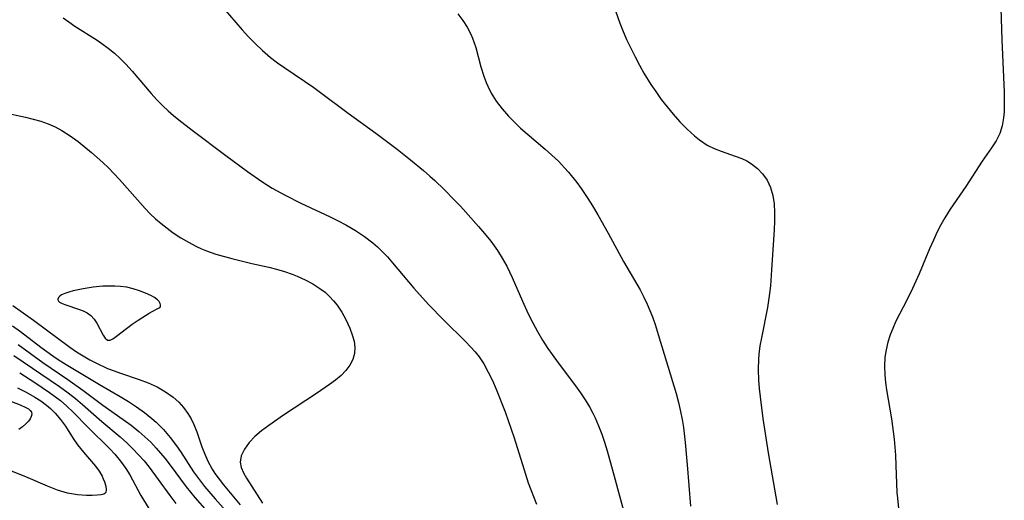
# Model space of a CAD drawing. Header units: metres. Extents: x 1073367 to 1082519, y 1569854 to 1574957.
# Tile 521 of 656: x 1077663 to 1077844, y 1573907 to 1573996. Entities that reach past the tile are written whole.
import ezdxf

# ---------------------------------------------------------------- set-up
doc = ezdxf.new("R2010")
doc.units = ezdxf.units.M
doc.layers.add('CGG_CurvaNivelLidar_v1', color=253, linetype='Continuous', lineweight=30)

msp = doc.modelspace()

# ---------------------------------------------------------------- linework, layer by layer
at = {"layer": 'CGG_CurvaNivelLidar_v1'}
for p, q in [((1077771.6387, 1574000.0751, 72.5), (1077773.437, 1573994.9951, 72.5)), ((1077843.5488, 1574000.2748, 73), (1077843.8319, 1573991.8742, 73)), ((1077700.3232, 1573997.7943, 71.5), (1077703.8282, 1573993.7544, 71.5)), ((1077743.5721, 1573996.6719, 72), (1077744.469, 1573995.485, 72)), ((1077670.782, 1573995.965, 71), (1077671.8584, 1573995.1917, 71)), ((1077671.8584, 1573995.1917, 71), (1077672.959, 1573994.4525, 71)), ((1077672.959, 1573994.4525, 71), (1077677.0516, 1573991.8482, 71)), ((1077744.469, 1573995.485, 72), (1077745.2669, 1573994.2448, 72)), ((1077773.437, 1573994.9951, 72.5), (1077773.912, 1573993.7527, 72.5)), ((1077703.8282, 1573993.7544, 71.5), (1077704.9918, 1573992.4752, 71.5)), ((1077745.2669, 1573994.2448, 72), (1077745.9484, 1573992.9485, 72)), ((1077745.9484, 1573992.9485, 72), (1077746.268, 1573992.2077, 72)), ((1077773.912, 1573993.7527, 72.5), (1077774.6598, 1573991.9895, 72.5)), ((1077677.0516, 1573991.8482, 71), (1077677.9477, 1573991.2291, 71)), ((1077677.9477, 1573991.2291, 71), (1077679.1163, 1573990.349, 71)), ((1077704.9918, 1573992.4752, 71.5), (1077706.1916, 1573991.2333, 71.5)), ((1077706.1916, 1573991.2333, 71.5), (1077707.5812, 1573989.9079, 71.5)), ((1077746.268, 1573992.2077, 72), (1077746.8618, 1573990.4838, 72)), ((1077774.6598, 1573991.9895, 72.5), (1077775.4734, 1573990.2521, 72.5)), ((1077843.8319, 1573991.8742, 73), (1077844.2591, 1573982.277, 73)), ((1077679.1163, 1573990.349, 71), (1077680.244, 1573989.415, 71)), ((1077680.244, 1573989.415, 71), (1077681.3299, 1573988.4308, 71)), ((1077707.5812, 1573989.9079, 71.5), (1077709.0346, 1573988.6572, 71.5)), ((1077746.8618, 1573990.4838, 72), (1077747.8166, 1573986.9329, 72)), ((1077775.4734, 1573990.2521, 72.5), (1077776.232, 1573988.7428, 72.5)), ((1077681.3299, 1573988.4308, 71), (1077682.3714, 1573987.3979, 71)), ((1077682.3714, 1573987.3979, 71), (1077683.5188, 1573986.1497, 71)), ((1077709.0346, 1573988.6572, 71.5), (1077710.3257, 1573987.659, 71.5)), ((1077710.3257, 1573987.659, 71.5), (1077711.6553, 1573986.7074, 71.5)), ((1077776.232, 1573988.7428, 72.5), (1077777.0267, 1573987.2518, 72.5)), ((1077777.0267, 1573987.2518, 72.5), (1077777.8566, 1573985.7819, 72.5)), ((1077683.5188, 1573986.1497, 71), (1077687.0337, 1573982.0195, 71)), ((1077711.6553, 1573986.7074, 71.5), (1077716.9933, 1573983.1176, 71.5)), ((1077747.8166, 1573986.9329, 72), (1077748.3443, 1573985.1688, 72)), ((1077777.8566, 1573985.7819, 72.5), (1077779.1568, 1573983.6495, 72.5)), ((1077748.3443, 1573985.1688, 72), (1077748.761, 1573984.0412, 72)), ((1077748.761, 1573984.0412, 72), (1077749.065, 1573983.3376, 72)), ((1077779.1568, 1573983.6495, 72.5), (1077780.0199, 1573982.3544, 72.5)), ((1077687.0337, 1573982.0195, 71), (1077688.0828, 1573980.855, 71)), ((1077716.9933, 1573983.1176, 71.5), (1077718.2696, 1573982.2126, 71.5)), ((1077718.2696, 1573982.2126, 71.5), (1077723.3481, 1573978.4008, 71.5)), ((1077749.065, 1573983.3376, 72), (1077749.7172, 1573982.0582, 72)), ((1077749.7172, 1573982.0582, 72), (1077750.6506, 1573980.5702, 72)), ((1077780.0199, 1573982.3544, 72.5), (1077781.0439, 1573980.9258, 72.5)), ((1077844.2591, 1573982.277, 73), (1077844.2812, 1573979.7418, 73)), ((1077688.0828, 1573980.855, 71), (1077689.1765, 1573979.7331, 71)), ((1077750.6506, 1573980.5702, 72), (1077751.7148, 1573979.1544, 72)), ((1077781.0439, 1573980.9258, 72.5), (1077782.1111, 1573979.539, 72.5)), ((1077659.8775, 1573978.4939, 70.5), (1077663.8754, 1573977.6199, 70.5)), ((1077689.1765, 1573979.7331, 71), (1077690.1397, 1573978.8316, 71)), ((1077690.1397, 1573978.8316, 71), (1077691.1368, 1573977.9625, 71)), ((1077723.3481, 1573978.4008, 71.5), (1077728.4429, 1573974.6751, 71.5)), ((1077751.7148, 1573979.1544, 72), (1077752.8899, 1573977.8081, 72)), ((1077782.1111, 1573979.539, 72.5), (1077783.2177, 1573978.1989, 72.5)), ((1077783.2177, 1573978.1989, 72.5), (1077784.485, 1573976.782, 72.5)), ((1077844.2396, 1573978.6097, 73), (1077844.1459, 1573977.508, 73)), ((1077844.2812, 1573979.7418, 73), (1077844.2396, 1573978.6097, 73)), ((1077663.8754, 1573977.6199, 70.5), (1077665.284, 1573977.2783, 70.5)), ((1077665.284, 1573977.2783, 70.5), (1077666.6684, 1573976.8788, 70.5)), ((1077666.6684, 1573976.8788, 70.5), (1077668.0185, 1573976.399, 70.5)), ((1077668.0185, 1573976.399, 70.5), (1077669.3098, 1573975.8283, 70.5)), ((1077691.1368, 1573977.9625, 71), (1077692.1596, 1573977.1168, 71)), ((1077692.1596, 1573977.1168, 71), (1077694.5713, 1573975.2266, 71)), ((1077752.8899, 1573977.8081, 72), (1077753.9807, 1573976.7006, 72)), ((1077753.9807, 1573976.7006, 72), (1077755.1249, 1573975.6317, 72)), ((1077784.485, 1573976.782, 72.5), (1077785.7958, 1573975.4461, 72.5)), ((1077844.1459, 1573977.508, 73), (1077843.8915, 1573976.0143, 73)), ((1077669.3098, 1573975.8283, 70.5), (1077670.5582, 1573975.1673, 70.5)), ((1077670.5582, 1573975.1673, 70.5), (1077672.1096, 1573974.1968, 70.5)), ((1077694.5713, 1573975.2266, 71), (1077700.7857, 1573970.5543, 71)), ((1077728.4429, 1573974.6751, 71.5), (1077732.3674, 1573971.7066, 71.5)), ((1077755.1249, 1573975.6317, 72), (1077756.3052, 1573974.5884, 72)), ((1077756.3052, 1573974.5884, 72), (1077759.647, 1573971.7287, 72)), ((1077785.7958, 1573975.4461, 72.5), (1077787.1499, 1573974.2116, 72.5)), ((1077843.4493, 1573974.6139, 73), (1077842.7665, 1573973.2823, 73)), ((1077843.8915, 1573976.0143, 73), (1077843.4493, 1573974.6139, 73)), ((1077672.1096, 1573974.1968, 70.5), (1077673.5978, 1573973.1199, 70.5)), ((1077673.5978, 1573973.1199, 70.5), (1077676.0376, 1573971.1133, 70.5)), ((1077787.1499, 1573974.2116, 72.5), (1077788.0843, 1573973.4592, 72.5)), ((1077788.0843, 1573973.4592, 72.5), (1077789.5385, 1573972.4992, 72.5)), ((1077842.7665, 1573973.2823, 73), (1077841.9229, 1573972.0063, 73)), ((1077676.0376, 1573971.1133, 70.5), (1077678.1073, 1573969.2951, 70.5)), ((1077732.3674, 1573971.7066, 71.5), (1077734.8289, 1573969.781, 71.5)), ((1077759.647, 1573971.7287, 72), (1077760.8771, 1573970.6362, 72)), ((1077789.5385, 1573972.4992, 72.5), (1077790.7828, 1573971.8737, 72.5)), ((1077790.7828, 1573971.8737, 72.5), (1077792.0693, 1573971.3556, 72.5)), ((1077792.0693, 1573971.3556, 72.5), (1077794.6664, 1573970.4692, 72.5)), ((1077841.9229, 1573972.0063, 73), (1077840.1767, 1573969.497, 73)), ((1077678.1073, 1573969.2951, 70.5), (1077679.1552, 1573968.2846, 70.5)), ((1077700.7857, 1573970.5543, 71), (1077704.809, 1573967.5862, 71)), ((1077734.8289, 1573969.781, 71.5), (1077737.2247, 1573967.7945, 71.5)), ((1077760.8771, 1573970.6362, 72), (1077762.0852, 1573969.5026, 72)), ((1077762.0852, 1573969.5026, 72), (1077763.2394, 1573968.3202, 72)), ((1077794.6664, 1573970.4692, 72.5), (1077795.9227, 1573969.9831, 72.5)), ((1077795.9227, 1573969.9831, 72.5), (1077796.8129, 1573969.5566, 72.5)), ((1077796.8129, 1573969.5566, 72.5), (1077797.6538, 1573969.0586, 72.5)), ((1077797.6538, 1573969.0586, 72.5), (1077798.7692, 1573968.1914, 72.5)), ((1077840.1767, 1573969.497, 73), (1077837.1686, 1573964.8711, 73)), ((1077679.1552, 1573968.2846, 70.5), (1077681.1758, 1573966.1647, 70.5)), ((1077704.809, 1573967.5862, 71), (1077707.4379, 1573965.7667, 71)), ((1077737.2247, 1573967.7945, 71.5), (1077738.3951, 1573966.77, 71.5)), ((1077763.2394, 1573968.3202, 72), (1077763.9767, 1573967.4879, 72)), ((1077763.9767, 1573967.4879, 72), (1077765.5165, 1573965.5552, 72)), ((1077798.7692, 1573968.1914, 72.5), (1077799.7387, 1573967.1726, 72.5)), ((1077799.7387, 1573967.1726, 72.5), (1077800.5427, 1573966.0187, 72.5)), ((1077681.1758, 1573966.1647, 70.5), (1077685.9248, 1573960.7883, 70.5)), ((1077707.4379, 1573965.7667, 71), (1077709.3482, 1573964.5597, 71)), ((1077738.3951, 1573966.77, 71.5), (1077739.2873, 1573965.9592, 71.5)), ((1077739.2873, 1573965.9592, 71.5), (1077741.0252, 1573964.2975, 71.5)), ((1077765.5165, 1573965.5552, 72), (1077766.3169, 1573964.4537, 72)), ((1077800.5427, 1573966.0187, 72.5), (1077801.1909, 1573964.6597, 72.5)), ((1077709.3482, 1573964.5597, 71), (1077711.7049, 1573963.2432, 71)), ((1077741.0252, 1573964.2975, 71.5), (1077742.9519, 1573962.3321, 71.5)), ((1077766.3169, 1573964.4537, 72), (1077767.5416, 1573962.6355, 72)), ((1077801.1909, 1573964.6597, 72.5), (1077801.6212, 1573963.1906, 72.5)), ((1077837.1686, 1573964.8711, 73), (1077834.3162, 1573960.6382, 73)), ((1077711.7049, 1573963.2432, 71), (1077714.6148, 1573961.793, 71)), ((1077714.6148, 1573961.793, 71), (1077720.0096, 1573959.2364, 71)), ((1077742.9519, 1573962.3321, 71.5), (1077744.0155, 1573961.2017, 71.5)), ((1077767.5416, 1573962.6355, 72), (1077768.3831, 1573961.285, 72)), ((1077801.6212, 1573963.1906, 72.5), (1077801.8392, 1573961.6455, 72.5)), ((1077685.9248, 1573960.7883, 70.5), (1077686.8646, 1573959.8282, 70.5)), ((1077744.0155, 1573961.2017, 71.5), (1077747.3502, 1573957.492, 71.5)), ((1077768.3831, 1573961.285, 72), (1077769.365, 1573959.6204, 72)), ((1077801.8392, 1573961.6455, 72.5), (1077801.9128, 1573960.0331, 72.5)), ((1077801.9128, 1573960.0331, 72.5), (1077801.9079, 1573958.4539, 72.5)), ((1077834.3162, 1573960.6382, 73), (1077833.3146, 1573959.0402, 73)), ((1077686.8646, 1573959.8282, 70.5), (1077687.8418, 1573958.9089, 70.5)), ((1077687.8418, 1573958.9089, 70.5), (1077688.8526, 1573958.031, 70.5)), ((1077720.0096, 1573959.2364, 71), (1077721.4701, 1573958.5105, 71)), ((1077721.4701, 1573958.5105, 71), (1077722.9061, 1573957.7508, 71)), ((1077769.365, 1573959.6204, 72), (1077771.2513, 1573956.2371, 72)), ((1077801.9079, 1573958.4539, 72.5), (1077801.8511, 1573956.839, 72.5)), ((1077833.3146, 1573959.0402, 73), (1077832.6028, 1573957.7685, 73)), ((1077688.8526, 1573958.031, 70.5), (1077689.9532, 1573957.1514, 70.5)), ((1077689.9532, 1573957.1514, 70.5), (1077691.0866, 1573956.3259, 70.5)), ((1077691.0866, 1573956.3259, 70.5), (1077692.4938, 1573955.4092, 70.5)), ((1077722.9061, 1573957.7508, 71), (1077724.7007, 1573956.7041, 71)), ((1077724.7007, 1573956.7041, 71), (1077726.3244, 1573955.6369, 71)), ((1077747.3502, 1573957.492, 71.5), (1077748.4572, 1573956.1897, 71.5)), ((1077801.8511, 1573956.839, 72.5), (1077801.3894, 1573949.458, 72.5)), ((1077831.9362, 1573956.4678, 73), (1077831.2038, 1573954.9314, 73)), ((1077832.6028, 1573957.7685, 73), (1077831.9362, 1573956.4678, 73)), ((1077692.4938, 1573955.4092, 70.5), (1077693.9313, 1573954.5701, 70.5)), ((1077693.9313, 1573954.5701, 70.5), (1077695.3835, 1573953.8009, 70.5)), ((1077726.3244, 1573955.6369, 71), (1077727.8657, 1573954.4698, 71)), ((1077727.8657, 1573954.4698, 71), (1077728.764, 1573953.6914, 71)), ((1077748.4572, 1573956.1897, 71.5), (1077749.6176, 1573954.7514, 71.5)), ((1077749.6176, 1573954.7514, 71.5), (1077750.8544, 1573953.0425, 71.5)), ((1077771.2513, 1573956.2371, 72), (1077774.1022, 1573950.9847, 72)), ((1077831.2038, 1573954.9314, 73), (1077830.516, 1573953.3725, 73)), ((1077695.3835, 1573953.8009, 70.5), (1077696.2903, 1573953.3595, 70.5)), ((1077696.2903, 1573953.3595, 70.5), (1077697.2111, 1573952.9616, 70.5)), ((1077697.2111, 1573952.9616, 70.5), (1077698.0746, 1573952.6464, 70.5)), ((1077698.0746, 1573952.6464, 70.5), (1077698.9576, 1573952.3679, 70.5)), ((1077728.764, 1573953.6914, 71), (1077729.5752, 1573952.9179, 71)), ((1077729.5752, 1573952.9179, 71), (1077730.569, 1573951.8769, 71)), ((1077750.8544, 1573953.0425, 71.5), (1077751.7502, 1573951.6154, 71.5)), ((1077830.516, 1573953.3725, 73), (1077828.5849, 1573948.7325, 73)), ((1077698.9576, 1573952.3679, 70.5), (1077701.9091, 1573951.5615, 70.5)), ((1077701.9091, 1573951.5615, 70.5), (1077705.5544, 1573950.6751, 70.5)), ((1077730.569, 1573951.8769, 71), (1077731.5254, 1573950.7944, 71)), ((1077731.5254, 1573950.7944, 71), (1077735.4705, 1573946.1065, 71)), ((1077751.7502, 1573951.6154, 71.5), (1077752.5683, 1573950.1407, 71.5)), ((1077774.1022, 1573950.9847, 72), (1077777.1391, 1573945.7659, 72)), ((1077705.5544, 1573950.6751, 70.5), (1077708.6973, 1573949.9749, 70.5)), ((1077708.6973, 1573949.9749, 70.5), (1077710.1571, 1573949.5938, 70.5)), ((1077710.1571, 1573949.5938, 70.5), (1077711.6012, 1573949.1597, 70.5)), ((1077711.6012, 1573949.1597, 70.5), (1077713.0218, 1573948.6695, 70.5)), ((1077752.5683, 1573950.1407, 71.5), (1077753.5892, 1573948.0329, 71.5)), ((1077801.3894, 1573949.458, 72.5), (1077801.1564, 1573946.505, 72.5)), ((1077713.0218, 1573948.6695, 70.5), (1077713.9488, 1573948.3094, 70.5)), ((1077713.9488, 1573948.3094, 70.5), (1077715.4177, 1573947.6549, 70.5)), ((1077715.4177, 1573947.6549, 70.5), (1077716.8222, 1573946.9095, 70.5)), ((1077753.5892, 1573948.0329, 71.5), (1077755.4671, 1573943.704, 71.5)), ((1077828.5849, 1573948.7325, 73), (1077827.3685, 1573946.0418, 73)), ((1077671.8647, 1573945.3508, 70.5), (1077671.1368, 1573945.1057, 70.5)), ((1077672.68, 1573945.5764, 70.5), (1077671.8647, 1573945.3508, 70.5)), ((1077674.485, 1573945.9708, 70.5), (1077672.68, 1573945.5764, 70.5)), ((1077676.3315, 1573946.2625, 70.5), (1077674.485, 1573945.9708, 70.5)), ((1077678.1415, 1573946.4396, 70.5), (1077676.3315, 1573946.2625, 70.5)), ((1077679.2266, 1573946.4861, 70.5), (1077678.1415, 1573946.4396, 70.5)), ((1077680.3123, 1573946.4827, 70.5), (1077679.2266, 1573946.4861, 70.5)), ((1077681.3936, 1573946.4216, 70.5), (1077680.3123, 1573946.4827, 70.5)), ((1077682.5253, 1573946.2561, 70.5), (1077681.3936, 1573946.4216, 70.5)), ((1077683.7095, 1573945.9774, 70.5), (1077682.5253, 1573946.2561, 70.5)), ((1077684.8874, 1573945.6123, 70.5), (1077683.7095, 1573945.9774, 70.5)), ((1077686.0008, 1573945.1866, 70.5), (1077684.8874, 1573945.6123, 70.5)), ((1077716.8222, 1573946.9095, 70.5), (1077718.1428, 1573946.0621, 70.5)), ((1077718.1428, 1573946.0621, 70.5), (1077719.0712, 1573945.3454, 70.5)), ((1077735.4705, 1573946.1065, 71), (1077738.1744, 1573943.1115, 71)), ((1077777.1391, 1573945.7659, 72), (1077777.8495, 1573944.4439, 72)), ((1077801.1564, 1573946.505, 72.5), (1077801.0122, 1573945.1131, 72.5)), ((1077827.3685, 1573946.0418, 73), (1077826.3059, 1573943.8751, 73)), ((1077669.9257, 1573944.3886, 70.5), (1077669.8032, 1573944.0843, 70.5)), ((1077669.8032, 1573944.0843, 70.5), (1077669.8227, 1573943.9233, 70.5)), ((1077669.8227, 1573943.9233, 70.5), (1077669.9386, 1573943.7182, 70.5)), ((1077670.1722, 1573944.6227, 70.5), (1077669.9257, 1573944.3886, 70.5)), ((1077669.9386, 1573943.7182, 70.5), (1077670.1377, 1573943.5319, 70.5)), ((1077670.5269, 1573944.8387, 70.5), (1077670.1722, 1573944.6227, 70.5)), ((1077671.1368, 1573945.1057, 70.5), (1077670.5269, 1573944.8387, 70.5)), ((1077686.9916, 1573944.7241, 70.5), (1077686.0008, 1573945.1866, 70.5)), ((1077687.6509, 1573944.3442, 70.5), (1077686.9916, 1573944.7241, 70.5)), ((1077688.1723, 1573943.951, 70.5), (1077687.6509, 1573944.3442, 70.5)), ((1077688.4855, 1573943.6168, 70.5), (1077688.1723, 1573943.951, 70.5)), ((1077688.681, 1573943.2888, 70.5), (1077688.4855, 1573943.6168, 70.5)), ((1077719.0712, 1573945.3454, 70.5), (1077719.9292, 1573944.5614, 70.5)), ((1077719.9292, 1573944.5614, 70.5), (1077720.6596, 1573943.7705, 70.5)), ((1077720.6596, 1573943.7705, 70.5), (1077721.3237, 1573942.9307, 70.5)), ((1077755.4671, 1573943.704, 71.5), (1077756.5491, 1573941.3748, 71.5)), ((1077777.8495, 1573944.4439, 72), (1077778.4735, 1573943.1403, 72)), ((1077801.0122, 1573945.1131, 72.5), (1077800.6389, 1573942.5265, 72.5)), ((1077826.3059, 1573943.8751, 73), (1077824.3077, 1573939.9856, 73)), ((1077661.5083, 1573942.9052, 70), (1077665.3446, 1573940.2213, 70)), ((1077670.1377, 1573943.5319, 70.5), (1077670.6366, 1573943.2482, 70.5)), ((1077670.6366, 1573943.2482, 70.5), (1077671.285, 1573942.9934, 70.5)), ((1077671.285, 1573942.9934, 70.5), (1077673.6611, 1573942.231, 70.5)), ((1077673.6611, 1573942.231, 70.5), (1077674.4715, 1573941.9165, 70.5)), ((1077674.4715, 1573941.9165, 70.5), (1077675.2338, 1573941.5355, 70.5)), ((1077686.6478, 1573941.4536, 70.5), (1077688.0263, 1573942.2468, 70.5)), ((1077688.0263, 1573942.2468, 70.5), (1077688.5, 1573942.4709, 70.5)), ((1077688.5, 1573942.4709, 70.5), (1077688.6606, 1573942.5641, 70.5)), ((1077688.6606, 1573942.5641, 70.5), (1077688.7477, 1573942.7478, 70.5)), ((1077688.7596, 1573942.9955, 70.5), (1077688.681, 1573943.2888, 70.5)), ((1077688.7477, 1573942.7478, 70.5), (1077688.7596, 1573942.9955, 70.5)), ((1077721.3237, 1573942.9307, 70.5), (1077722.1789, 1573941.6418, 70.5)), ((1077738.1744, 1573943.1115, 71), (1077740.9482, 1573940.2232, 71)), ((1077778.4735, 1573943.1403, 72), (1077779.412, 1573940.8079, 72)), ((1077800.6389, 1573942.5265, 72.5), (1077799.4997, 1573936.9183, 72.5)), ((1077665.3446, 1573940.2213, 70), (1077672.0652, 1573935.1962, 70)), ((1077675.2338, 1573941.5355, 70.5), (1077675.9112, 1573941.0597, 70.5)), ((1077675.9112, 1573941.0597, 70.5), (1077676.5248, 1573940.4064, 70.5)), ((1077676.5248, 1573940.4064, 70.5), (1077677.0273, 1573939.6576, 70.5)), ((1077683.5393, 1573939.4705, 70.5), (1077684.6134, 1573940.2001, 70.5)), ((1077684.6134, 1573940.2001, 70.5), (1077686.6478, 1573941.4536, 70.5)), ((1077722.1789, 1573941.6418, 70.5), (1077722.9161, 1573940.3037, 70.5)), ((1077722.9161, 1573940.3037, 70.5), (1077723.6398, 1573938.7181, 70.5)), ((1077740.9482, 1573940.2232, 71), (1077744.9768, 1573936.2565, 71)), ((1077756.5491, 1573941.3748, 71.5), (1077757.3746, 1573939.7183, 71.5)), ((1077779.412, 1573940.8079, 72), (1077779.9731, 1573939.1945, 72)), ((1077824.3077, 1573939.9856, 73), (1077823.7158, 1573938.6778, 73)), ((1077661.4891, 1573939.1174, 69.5), (1077662.928, 1573938.0964, 69.5)), ((1077662.928, 1573938.0964, 69.5), (1077666.7229, 1573935.1896, 69.5)), ((1077677.0273, 1573939.6576, 70.5), (1077678.1983, 1573937.3962, 70.5)), ((1077680.6467, 1573937.2308, 70.5), (1077682.4654, 1573938.6694, 70.5)), ((1077682.4654, 1573938.6694, 70.5), (1077683.5393, 1573939.4705, 70.5)), ((1077723.6398, 1573938.7181, 70.5), (1077724.093, 1573937.5056, 70.5)), ((1077757.3746, 1573939.7183, 71.5), (1077758.2464, 1573938.0861, 71.5)), ((1077779.9731, 1573939.1945, 72), (1077780.4951, 1573937.5615, 72)), ((1077823.7158, 1573938.6778, 73), (1077823.2445, 1573937.4609, 73)), ((1077678.1983, 1573937.3962, 70.5), (1077678.5726, 1573936.8452, 70.5)), ((1077678.5726, 1573936.8452, 70.5), (1077678.9884, 1573936.531, 70.5)), ((1077678.9884, 1573936.531, 70.5), (1077679.4506, 1573936.5236, 70.5)), ((1077679.4506, 1573936.5236, 70.5), (1077679.9748, 1573936.7585, 70.5)), ((1077679.9748, 1573936.7585, 70.5), (1077680.6467, 1573937.2308, 70.5)), ((1077724.093, 1573937.5056, 70.5), (1077724.4237, 1573936.313, 70.5)), ((1077724.4237, 1573936.313, 70.5), (1077724.5873, 1573935.1472, 70.5)), ((1077758.2464, 1573938.0861, 71.5), (1077759.1767, 1573936.4878, 71.5)), ((1077759.1767, 1573936.4878, 71.5), (1077760.1542, 1573934.963, 71.5)), ((1077780.4951, 1573937.5615, 72), (1077783.7799, 1573926.6741, 72)), ((1077799.4997, 1573936.9183, 72.5), (1077799.2409, 1573935.4485, 72.5)), ((1077823.2445, 1573937.4609, 73), (1077822.8108, 1573936.106, 73)), ((1077662.5397, 1573935.6882, 69), (1077667.044, 1573932.3834, 69)), ((1077666.7229, 1573935.1896, 69.5), (1077668.8845, 1573933.6205, 69.5)), ((1077672.0652, 1573935.1962, 70), (1077673.259, 1573934.3638, 70)), ((1077724.5873, 1573935.1472, 70.5), (1077724.5299, 1573934.0157, 70.5)), ((1077744.9768, 1573936.2565, 71), (1077745.8949, 1573935.305, 71)), ((1077745.8949, 1573935.305, 71), (1077746.7189, 1573934.376, 71)), ((1077760.1542, 1573934.963, 71.5), (1077760.9156, 1573933.8566, 71.5)), ((1077799.2409, 1573935.4485, 72.5), (1077799.0454, 1573933.9468, 72.5)), ((1077822.4779, 1573934.7331, 73), (1077822.2662, 1573933.343, 73)), ((1077822.8108, 1573936.106, 73), (1077822.4779, 1573934.7331, 73)), ((1077661.6885, 1573933.6995, 68.5), (1077670.1352, 1573927.9576, 68.5)), ((1077668.8845, 1573933.6205, 69.5), (1077670.0963, 1573932.8181, 69.5)), ((1077670.0963, 1573932.8181, 69.5), (1077671.6812, 1573931.8313, 69.5)), ((1077673.259, 1573934.3638, 70), (1077674.4665, 1573933.605, 70)), ((1077674.4665, 1573933.605, 70), (1077675.7088, 1573932.8986, 70)), ((1077675.7088, 1573932.8986, 70), (1077676.9765, 1573932.2369, 70)), ((1077724.2116, 1573932.9348, 70.5), (1077723.663, 1573931.8997, 70.5)), ((1077724.5299, 1573934.0157, 70.5), (1077724.2116, 1573932.9348, 70.5)), ((1077746.7189, 1573934.376, 71), (1077747.4856, 1573933.4051, 71)), ((1077747.4856, 1573933.4051, 71), (1077748.3389, 1573932.1297, 71)), ((1077760.9156, 1573933.8566, 71.5), (1077762.0301, 1573932.3313, 71.5)), ((1077798.9671, 1573932.9768, 72.5), (1077798.9154, 1573931.065, 72.5)), ((1077799.0454, 1573933.9468, 72.5), (1077798.9671, 1573932.9768, 72.5)), ((1077822.2662, 1573933.343, 73), (1077822.1896, 1573931.7269, 73)), ((1077667.044, 1573932.3834, 69), (1077671.6621, 1573929.2298, 69)), ((1077671.6812, 1573931.8313, 69.5), (1077677.5077, 1573928.3237, 69.5)), ((1077676.9765, 1573932.2369, 70), (1077678.9952, 1573931.2957, 70)), ((1077678.9952, 1573931.2957, 70), (1077680.1873, 1573930.8218, 70)), ((1077722.9244, 1573930.9152, 70.5), (1077722.0265, 1573929.9886, 70.5)), ((1077723.663, 1573931.8997, 70.5), (1077722.9244, 1573930.9152, 70.5)), ((1077748.3389, 1573932.1297, 71), (1077749.1733, 1573930.6265, 71)), ((1077762.0301, 1573932.3313, 71.5), (1077765.2532, 1573928.0687, 71.5)), ((1077798.9154, 1573931.065, 72.5), (1077798.9756, 1573929.1449, 72.5)), ((1077822.1896, 1573931.7269, 73), (1077822.2542, 1573930.0924, 73)), ((1077662.7959, 1573930.4821, 68), (1077665.6108, 1573928.6777, 68)), ((1077671.6621, 1573929.2298, 69), (1077674.4117, 1573927.2849, 69)), ((1077680.1873, 1573930.8218, 70), (1077681.3945, 1573930.3912, 70)), ((1077681.3945, 1573930.3912, 70), (1077684.7925, 1573929.2758, 70)), ((1077684.7925, 1573929.2758, 70), (1077686.4979, 1573928.6259, 70)), ((1077721.0069, 1573929.131, 70.5), (1077719.8921, 1573928.3104, 70.5)), ((1077722.0265, 1573929.9886, 70.5), (1077721.0069, 1573929.131, 70.5)), ((1077749.1733, 1573930.6265, 71), (1077749.9198, 1573929.0587, 71)), ((1077749.9198, 1573929.0587, 71), (1077750.6115, 1573927.4464, 71)), ((1077798.9756, 1573929.1449, 72.5), (1077799.0912, 1573927.591, 72.5)), ((1077822.2542, 1573930.0924, 73), (1077822.3854, 1573928.7219, 73)), ((1077662.3764, 1573927.7316, 67.5), (1077664.0042, 1573926.8963, 67.5)), ((1077665.6108, 1573928.6777, 68), (1077668.3192, 1573926.8599, 68)), ((1077670.1352, 1573927.9576, 68.5), (1077671.7346, 1573926.7928, 68.5)), ((1077674.4117, 1573927.2849, 69), (1077678.1441, 1573924.531, 69)), ((1077677.5077, 1573928.3237, 69.5), (1077681.308, 1573926.1197, 69.5)), ((1077686.4979, 1573928.6259, 70), (1077688.1398, 1573927.8735, 70)), ((1077688.1398, 1573927.8735, 70), (1077689.6869, 1573927.0039, 70)), ((1077719.8921, 1573928.3104, 70.5), (1077717.4743, 1573926.6575, 70.5)), ((1077750.6115, 1573927.4464, 71), (1077752.2745, 1573923.2561, 71)), ((1077765.2532, 1573928.0687, 71.5), (1077766.1593, 1573926.796, 71.5)), ((1077799.0912, 1573927.591, 72.5), (1077799.2509, 1573926.0345, 72.5)), ((1077822.3854, 1573928.7219, 73), (1077822.5724, 1573927.345, 73)), ((1077822.5724, 1573927.345, 73), (1077823.4877, 1573921.9791, 73)), ((1077659.3906, 1573925.9267, 67), (1077662.8629, 1573924.5917, 67)), ((1077664.0042, 1573926.8963, 67.5), (1077665.5842, 1573926.0041, 67.5)), ((1077665.5842, 1573926.0041, 67.5), (1077666.6995, 1573925.2908, 67.5)), ((1077668.3192, 1573926.8599, 68), (1077670.2898, 1573925.3741, 68)), ((1077671.7346, 1573926.7928, 68.5), (1077673.0822, 1573925.7382, 68.5)), ((1077673.0822, 1573925.7382, 68.5), (1077674.3952, 1573924.6485, 68.5)), ((1077681.308, 1573926.1197, 69.5), (1077682.8435, 1573925.1857, 69.5)), ((1077689.6869, 1573927.0039, 70), (1077691.1071, 1573925.9886, 70)), ((1077691.1071, 1573925.9886, 70), (1077692.1049, 1573925.0768, 70)), ((1077717.4743, 1573926.6575, 70.5), (1077711.4298, 1573922.6555, 70.5)), ((1077766.1593, 1573926.796, 71.5), (1077767.0233, 1573925.5014, 71.5)), ((1077767.0233, 1573925.5014, 71.5), (1077767.8296, 1573924.1771, 71.5)), ((1077783.7799, 1573926.6741, 72), (1077784.2209, 1573925.0297, 72)), ((1077799.2509, 1573926.0345, 72.5), (1077799.7691, 1573922.0466, 72.5)), ((1077662.8629, 1573924.5917, 67), (1077663.9441, 1573924.1016, 67)), ((1077663.9441, 1573924.1016, 67), (1077664.3931, 1573923.8349, 67)), ((1077664.3931, 1573923.8349, 67), (1077664.7447, 1573923.5431, 67)), ((1077666.6995, 1573925.2908, 67.5), (1077667.7544, 1573924.5212, 67.5)), ((1077667.7544, 1573924.5212, 67.5), (1077668.4827, 1573923.9131, 67.5)), ((1077668.4827, 1573923.9131, 67.5), (1077669.3568, 1573923.0653, 67.5)), ((1077670.2898, 1573925.3741, 68), (1077671.5053, 1573924.3393, 68)), ((1077671.5053, 1573924.3393, 68), (1077672.6646, 1573923.2531, 68)), ((1077674.3952, 1573924.6485, 68.5), (1077677.9654, 1573921.509, 68.5)), ((1077678.1441, 1573924.531, 69), (1077681.8842, 1573921.8678, 69)), ((1077682.8435, 1573925.1857, 69.5), (1077684.3426, 1573924.1995, 69.5)), ((1077684.3426, 1573924.1995, 69.5), (1077685.7941, 1573923.1547, 69.5)), ((1077692.1049, 1573925.0768, 70), (1077693.0019, 1573924.0722, 70)), ((1077693.0019, 1573924.0722, 70), (1077693.798, 1573922.9894, 70)), ((1077767.8296, 1573924.1771, 71.5), (1077768.4436, 1573923.0444, 71.5)), ((1077784.2209, 1573925.0297, 72), (1077784.6064, 1573923.3726, 72)), ((1077664.6961, 1573922.0063, 67), (1077664.389, 1573921.5547, 67)), ((1077664.9055, 1573922.4376, 67), (1077664.6961, 1573922.0063, 67)), ((1077664.7447, 1573923.5431, 67), (1077664.9596, 1573923.2151, 67)), ((1077665.0042, 1573922.8445, 67), (1077664.9055, 1573922.4376, 67)), ((1077664.9596, 1573923.2151, 67), (1077665.0042, 1573922.8445, 67)), ((1077669.3568, 1573923.0653, 67.5), (1077670.3481, 1573921.898, 67.5)), ((1077670.3481, 1573921.898, 67.5), (1077671.234, 1573920.6471, 67.5)), ((1077672.6646, 1573923.2531, 68), (1077675.4158, 1573920.4131, 68)), ((1077681.8842, 1573921.8678, 69), (1077683.3351, 1573920.7993, 69)), ((1077685.7941, 1573923.1547, 69.5), (1077687.1372, 1573922.0773, 69.5)), ((1077687.1372, 1573922.0773, 69.5), (1077687.9397, 1573921.3596, 69.5)), ((1077693.798, 1573922.9894, 70), (1077694.3981, 1573922.0049, 70)), ((1077694.3981, 1573922.0049, 70), (1077694.9152, 1573920.976, 70)), ((1077711.4298, 1573922.6555, 70.5), (1077708.6887, 1573920.7822, 70.5)), ((1077752.2745, 1573923.2561, 71), (1077752.8466, 1573921.6731, 71)), ((1077768.4436, 1573923.0444, 71.5), (1077768.8765, 1573922.1482, 71.5)), ((1077768.8765, 1573922.1482, 71.5), (1077769.5054, 1573920.6827, 71.5)), ((1077784.6064, 1573923.3726, 72), (1077784.8917, 1573921.8786, 72)), ((1077784.8917, 1573921.8786, 72), (1077785.1283, 1573920.3737, 72)), ((1077799.7691, 1573922.0466, 72.5), (1077800.726, 1573915.715, 72.5)), ((1077823.4877, 1573921.9791, 73), (1077823.952, 1573918.2381, 73)), ((1077663.3428, 1573920.5475, 67), (1077662.6547, 1573920.0503, 67)), ((1077663.9318, 1573921.0601, 67), (1077663.3428, 1573920.5475, 67)), ((1077664.389, 1573921.5547, 67), (1077663.9318, 1573921.0601, 67)), ((1077671.234, 1573920.6471, 67.5), (1077672.6682, 1573918.3811, 67.5)), ((1077675.4158, 1573920.4131, 68), (1077679.3951, 1573916.4834, 68)), ((1077677.9654, 1573921.509, 68.5), (1077681.3122, 1573918.6544, 68.5)), ((1077683.3351, 1573920.7993, 69), (1077684.7407, 1573919.6836, 69)), ((1077687.9397, 1573921.3596, 69.5), (1077689.2904, 1573920.0023, 69.5)), ((1077689.2904, 1573920.0023, 69.5), (1077690.5432, 1573918.5564, 69.5)), ((1077694.9152, 1573920.976, 70), (1077695.4546, 1573919.6185, 70)), ((1077708.6887, 1573920.7822, 70.5), (1077707.347, 1573919.7699, 70.5)), ((1077752.8466, 1573921.6731, 71), (1077753.9206, 1573918.4732, 71)), ((1077769.5054, 1573920.6827, 71.5), (1077770.0719, 1573919.1847, 71.5)), ((1077785.1283, 1573920.3737, 72), (1077785.4633, 1573917.6569, 72)), ((1077672.6682, 1573918.3811, 67.5), (1077673.4671, 1573917.2272, 67.5)), ((1077681.3122, 1573918.6544, 68.5), (1077682.5478, 1573917.5404, 68.5)), ((1077684.7407, 1573919.6836, 69), (1077685.8676, 1573918.6969, 69)), ((1077685.8676, 1573918.6969, 69), (1077686.9467, 1573917.6615, 69)), ((1077690.5432, 1573918.5564, 69.5), (1077691.6959, 1573917.0316, 69.5)), ((1077695.4546, 1573919.6185, 70), (1077696.3909, 1573916.808, 70)), ((1077706.1288, 1573918.7218, 70.5), (1077705.0787, 1573917.6334, 70.5)), ((1077707.347, 1573919.7699, 70.5), (1077706.1288, 1573918.7218, 70.5)), ((1077753.9206, 1573918.4732, 71), (1077756.0178, 1573911.7754, 71)), ((1077770.0719, 1573919.1847, 71.5), (1077770.5892, 1573917.6614, 71.5)), ((1077823.952, 1573918.2381, 73), (1077824.2015, 1573915.2689, 73)), ((1077673.4671, 1573917.2272, 67.5), (1077674.5647, 1573915.8599, 67.5)), ((1077679.3951, 1573916.4834, 68), (1077680.324, 1573915.4779, 68)), ((1077682.5478, 1573917.5404, 68.5), (1077683.6466, 1573916.4773, 68.5)), ((1077683.6466, 1573916.4773, 68.5), (1077684.7034, 1573915.3766, 68.5)), ((1077686.9467, 1573917.6615, 69), (1077687.9769, 1573916.5801, 69)), ((1077687.9769, 1573916.5801, 69), (1077688.7688, 1573915.6766, 69)), ((1077691.6959, 1573917.0316, 69.5), (1077692.418, 1573915.9615, 69.5)), ((1077696.3909, 1573916.808, 70), (1077696.892, 1573915.4712, 70)), ((1077704.2036, 1573916.428, 70.5), (1077703.6375, 1573915.1991, 70.5)), ((1077705.0787, 1573917.6334, 70.5), (1077704.2036, 1573916.428, 70.5)), ((1077770.5892, 1573917.6614, 71.5), (1077771.0674, 1573916.1186, 71.5)), ((1077785.4633, 1573917.6569, 72), (1077785.8394, 1573913.5006, 72)), ((1077674.5647, 1573915.8599, 67.5), (1077676.7522, 1573913.2623, 67.5)), ((1077680.324, 1573915.4779, 68), (1077681.3868, 1573914.1903, 68)), ((1077684.7034, 1573915.3766, 68.5), (1077685.7142, 1573914.2388, 68.5)), ((1077688.7688, 1573915.6766, 69), (1077689.5267, 1573914.7454, 69)), ((1077689.5267, 1573914.7454, 69), (1077690.5035, 1573913.4507, 69)), ((1077692.418, 1573915.9615, 69.5), (1077694.8283, 1573912.2275, 69.5)), ((1077696.892, 1573915.4712, 70), (1077697.4761, 1573914.1572, 70)), ((1077703.6375, 1573915.1991, 70.5), (1077703.4576, 1573913.9745, 70.5)), ((1077771.0674, 1573916.1186, 71.5), (1077772.1931, 1573912.1251, 71.5)), ((1077800.726, 1573915.715, 72.5), (1077802.4337, 1573906.2099, 72.5)), ((1077824.2015, 1573915.2689, 73), (1077824.3053, 1573913.3812, 73)), ((1077664.3274, 1573911.0835, 67.5), (1077658.4757, 1573913.4374, 67.5)), ((1077676.7522, 1573913.2623, 67.5), (1077677.4282, 1573912.3214, 67.5)), ((1077681.3868, 1573914.1903, 68), (1077682.3457, 1573912.838, 68)), ((1077682.3457, 1573912.838, 68), (1077683.0711, 1573911.6394, 68)), ((1077685.7142, 1573914.2388, 68.5), (1077686.6725, 1573913.0628, 68.5)), ((1077686.6725, 1573913.0628, 68.5), (1077688.3392, 1573910.7916, 68.5)), ((1077690.5035, 1573913.4507, 69), (1077693.4619, 1573909.432, 69)), ((1077697.4761, 1573914.1572, 70), (1077698.2503, 1573912.7335, 70)), ((1077698.2503, 1573912.7335, 70), (1077698.7821, 1573911.8999, 70)), ((1077703.4576, 1573913.9745, 70.5), (1077703.6342, 1573913.0166, 70.5)), ((1077703.6342, 1573913.0166, 70.5), (1077704.0381, 1573912.0572, 70.5)), ((1077785.8394, 1573913.5006, 72), (1077786.4195, 1573905.9109, 72)), ((1077824.3053, 1573913.3812, 73), (1077824.4972, 1573908.3947, 73)), ((1077667.9004, 1573909.5768, 67.5), (1077664.3274, 1573911.0835, 67.5)), ((1077677.4282, 1573912.3214, 67.5), (1077677.9775, 1573911.4062, 67.5)), ((1077677.9775, 1573911.4062, 67.5), (1077678.2091, 1573910.9383, 67.5)), ((1077678.2091, 1573910.9383, 67.5), (1077678.4316, 1573910.3886, 67.5)), ((1077683.0711, 1573911.6394, 68), (1077685.1391, 1573907.8591, 68)), ((1077694.8283, 1573912.2275, 69.5), (1077695.9076, 1573910.7126, 69.5)), ((1077698.7821, 1573911.8999, 70), (1077699.3551, 1573911.0875, 70)), ((1077699.3551, 1573911.0875, 70), (1077700.3314, 1573909.8334, 70)), ((1077704.0381, 1573912.0572, 70.5), (1077704.5972, 1573911.0748, 70.5)), ((1077704.5972, 1573911.0748, 70.5), (1077707.5682, 1573906.4098, 70.5)), ((1077756.0178, 1573911.7754, 71), (1077756.5402, 1573910.2031, 71)), ((1077772.1931, 1573912.1251, 71.5), (1077775.8833, 1573898.5257, 71.5)), ((1077669.7537, 1573908.8437, 67.5), (1077667.9004, 1573909.5768, 67.5)), ((1077678.4316, 1573910.3886, 67.5), (1077678.6463, 1573909.5937, 67.5)), ((1077678.6463, 1573909.5937, 67.5), (1077678.7121, 1573908.9027, 67.5)), ((1077688.3392, 1573910.7916, 68.5), (1077690.4396, 1573907.8238, 68.5)), ((1077693.4619, 1573909.432, 69), (1077695.049, 1573907.4768, 69)), ((1077695.9076, 1573910.7126, 69.5), (1077696.8333, 1573909.5225, 69.5)), ((1077696.8333, 1573909.5225, 69.5), (1077698.7963, 1573907.2206, 69.5)), ((1077700.3314, 1573909.8334, 70), (1077703.4413, 1573906.1205, 70)), ((1077756.5402, 1573910.2031, 71), (1077758.0647, 1573906.2745, 71)), ((1077671.5946, 1573908.2842, 67.5), (1077669.7537, 1573908.8437, 67.5)), ((1077673.4356, 1573907.9571, 67.5), (1077671.5946, 1573908.2842, 67.5)), ((1077675.136, 1573907.8369, 67.5), (1077673.4356, 1573907.9571, 67.5)), ((1077676.172, 1573907.8411, 67.5), (1077675.136, 1573907.8369, 67.5)), ((1077677.0575, 1573907.8943, 67.5), (1077676.172, 1573907.8411, 67.5)), ((1077677.8042, 1573907.9851, 67.5), (1077677.0575, 1573907.8943, 67.5)), ((1077678.2973, 1573908.0899, 67.5), (1077677.8042, 1573907.9851, 67.5)), ((1077678.5, 1573908.1951, 67.5), (1077678.2973, 1573908.0899, 67.5)), ((1077678.6534, 1573908.4205, 67.5), (1077678.5, 1573908.1951, 67.5)), ((1077678.7121, 1573908.9027, 67.5), (1077678.6534, 1573908.4205, 67.5)), ((1077685.1391, 1573907.8591, 68), (1077686.5784, 1573905.4686, 68)), ((1077690.4396, 1573907.8238, 68.5), (1077691.5477, 1573906.3919, 68.5)), ((1077695.049, 1573907.4768, 69), (1077697.3465, 1573904.9246, 69)), ((1077824.4972, 1573908.3947, 73), (1077824.5646, 1573907.3587, 73)), ((1077824.5646, 1573907.3587, 73), (1077824.7533, 1573905.4439, 73)), ((1077698.7963, 1573907.2206, 69.5), (1077705.1351, 1573900.1609, 69.5))]:
    msp.add_line(p, q, dxfattribs=at)

doc.saveas('drawing.dxf')
